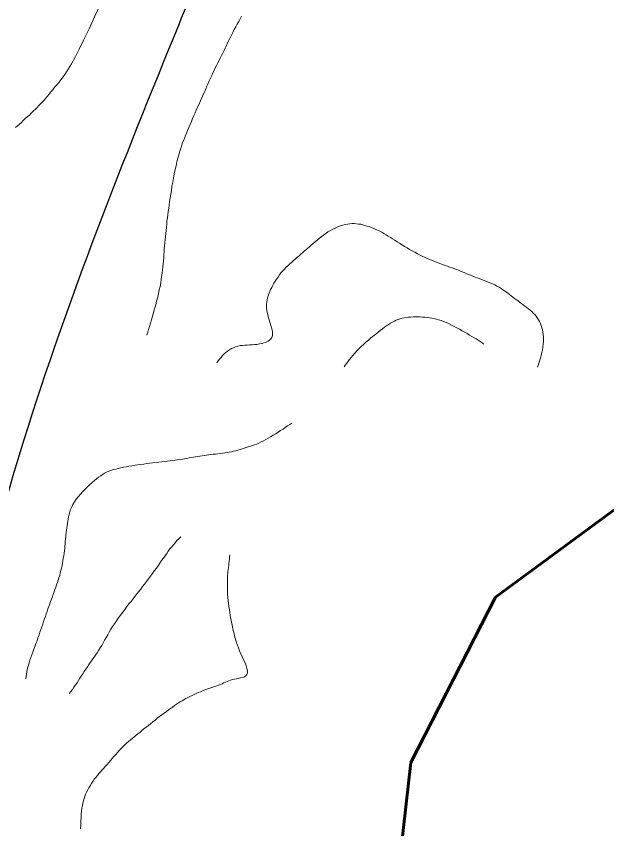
# Model space of a CAD drawing. Extents: x 553962 to 842807, y 8883888 to 9032388.
# Drawn here: x 713606 to 713984, y 8970041 to 8970561 of the extents above; entities that cross this region are included whole.
import ezdxf

# ---------------------------------------------------------------- set-up
doc = ezdxf.new("R2010")
doc.units = 0
doc.header["$LTSCALE"] = 160
doc.linetypes.add('LONG_DASH_SHORT_DASH', pattern=[9.9, 6, -1.2, 1.5, -1.2])
for name, color, linetype, lineweight in [('21', 7, 'Continuous', 25), ('34', 7, 'LONG_DASH_SHORT_DASH', 60), ('8', 7, 'Continuous', 13)]:
    doc.layers.add(name, color=color, linetype=linetype, lineweight=lineweight)

msp = doc.modelspace()

# ---------------------------------------------------------------- linework, layer by layer
at = {"layer": '21'}
msp.add_spline([(712808.4, 8969328.7), (712919.9, 8969322.8), (713050.3, 8969283.7), (713210.1, 8969269.8), (713421.9, 8969461.2), (713507.8, 8969785.2), (713611.3, 8970290), (713710.5, 8970556), (713756, 8970671), (713844.9, 8971036.8), (713896, 8971286.1), (714036.6, 8971490.7), (714335.6, 8971975.9), (714439.2, 8972202.6), (714548.2, 8972369.4), (714774.9, 8972667.5), (714944, 8972914.8), (715048.1, 8973090.5)], degree=3, dxfattribs=at)
at = {"layer": '34'}
msp.add_lwpolyline([(713233.6, 8973446.3), (713548.2, 8973037.2), (713667.8, 8972559), (713145.8, 8971468), (713072, 8971115.2), (713033.8, 8970779.8), (713131.2, 8969771.7), (713339.8, 8969363.5), (713461.5, 8969132.7), (713602.6, 8969096.1), (713709.9, 8969236.6), (713801.3, 8969589.2), (713858.6, 8970083.5), (713912.6, 8970189.1), (714054.9, 8970293.8), (714248.1, 8970150.8), (714387.4, 8969902.2)], dxfattribs=at)
at = {"layer": '8'}
for points in [[(713614.6, 8970497.5), (713615.8, 8970498.7), (713617.1, 8970499.9), (713618.3, 8970501.1), (713619.5, 8970502.3), (713620.7, 8970503.5), (713621.8, 8970504.7), (713623, 8970505.9), (713624.1, 8970507.1), (713625.1, 8970508.3), (713626.2, 8970509.6), (713627.2, 8970510.8), (713628.2, 8970512.1), (713629.3, 8970513.4), (713630.3, 8970514.7), (713631.4, 8970516), (713632.5, 8970517.3), (713633.6, 8970518.6), (713634.8, 8970520.1), (713636.2, 8970521.9), (713637.7, 8970524.1), (713639.5, 8970526.8), (713641.5, 8970530.2), (713643.8, 8970534.4), (713646.5, 8970539.6), (713649.5, 8970545.7), (713652.8, 8970552.7), (713656.3, 8970560.2), (713659.8, 8970568)], [(713750.3, 8970560.7), (713749.4, 8970559), (713748.5, 8970557.3), (713747.5, 8970555.6), (713746.6, 8970553.8), (713745.6, 8970552.1), (713744.7, 8970550.3)], [(713744.7, 8970550.3), (713743.9, 8970548.6), (713743, 8970546.9), (713742.2, 8970545.2), (713741.4, 8970543.6), (713740.6, 8970541.9), (713739.8, 8970540.3), (713739.1, 8970538.7), (713738.3, 8970537.1), (713737.5, 8970535.5), (713736.7, 8970533.9), (713735.9, 8970532.4), (713735.1, 8970530.8), (713734.3, 8970529.2), (713733.5, 8970527.6), (713732.7, 8970526), (713731.9, 8970524.4), (713731.2, 8970522.7), (713730.4, 8970521), (713729.6, 8970519.3), (713728.9, 8970517.6), (713728.1, 8970515.9), (713727.4, 8970514.2), (713726.7, 8970512.6), (713726, 8970511), (713725.4, 8970509.5), (713724.7, 8970508), (713724, 8970506.5), (713723.4, 8970505.1), (713722.7, 8970503.6), (713722, 8970502.1), (713721.3, 8970500.5), (713720.6, 8970498.8), (713719.8, 8970497.1), (713719, 8970495.2), (713718.2, 8970493.4), (713717.4, 8970491.5), (713716.6, 8970489.6), (713715.8, 8970487.7), (713715.1, 8970485.8), (713714.3, 8970484), (713713.7, 8970482.3), (713713, 8970480.7), (713712.4, 8970479), (713711.8, 8970477.4), (713711.2, 8970475.7), (713710.6, 8970473.8), (713710.1, 8970471.9), (713709.5, 8970469.8), (713708.9, 8970467.6), (713708.4, 8970465.1), (713707.8, 8970462.6), (713707.3, 8970459.9), (713706.8, 8970457.2), (713706.3, 8970454.6), (713705.8, 8970451.9), (713705.4, 8970449.3), (713705, 8970446.9), (713704.6, 8970444.5), (713704.3, 8970442.2), (713704, 8970440), (713703.7, 8970437.9), (713703.4, 8970435.8), (713703.1, 8970433.7), (713702.9, 8970431.7)], [(713605.8, 8970489.5), (713607, 8970490.6), (713608.2, 8970491.7), (713609.5, 8970492.8), (713610.7, 8970494), (713612, 8970495.2), (713613.3, 8970496.3), (713614.6, 8970497.5)], [(713702.9, 8970431.7), (713702.6, 8970429.6), (713702.4, 8970427.6), (713702.2, 8970425.6), (713702, 8970423.7), (713701.8, 8970421.7), (713701.6, 8970419.7), (713701.4, 8970417.8), (713701.2, 8970415.8), (713701.1, 8970413.9), (713700.9, 8970412), (713700.8, 8970410.1), (713700.6, 8970408.2), (713700.5, 8970406.2), (713700.3, 8970404.3), (713700.2, 8970402.3), (713700, 8970400.4), (713699.8, 8970398.4), (713699.5, 8970396.4), (713699.2, 8970394.3), (713698.9, 8970392.3), (713698.6, 8970390.1), (713698.2, 8970387.9), (713697.7, 8970385.7), (713697.2, 8970383.4), (713696.7, 8970381), (713696, 8970378.5), (713695.4, 8970376.1), (713694.7, 8970373.6), (713694, 8970371.2), (713693.3, 8970368.8), (713692.7, 8970366.5), (713692, 8970364.3), (713691.4, 8970362.3), (713690.8, 8970360.4), (713690.3, 8970358.6), (713689.7, 8970356.8)], [(713768.2, 8970365.7), (713767.7, 8970367.1), (713767.3, 8970368.5), (713767, 8970369.9), (713766.7, 8970371.2), (713766.5, 8970372.6), (713766.3, 8970373.9), (713766.2, 8970375.3), (713766.3, 8970376.6), (713766.4, 8970377.9), (713766.6, 8970379.2), (713766.9, 8970380.6), (713767.3, 8970381.9), (713767.8, 8970383.2), (713768.3, 8970384.6), (713768.9, 8970385.9), (713769.6, 8970387.3), (713770.3, 8970388.6), (713771, 8970390), (713771.8, 8970391.3), (713772.7, 8970392.6), (713773.6, 8970393.9), (713774.5, 8970395.2), (713775.5, 8970396.5), (713776.6, 8970397.8), (713777.7, 8970399), (713778.8, 8970400.1), (713780, 8970401.3), (713781.2, 8970402.4), (713782.4, 8970403.4), (713783.6, 8970404.5), (713784.8, 8970405.5), (713785.9, 8970406.5), (713787.1, 8970407.5), (713788.2, 8970408.5), (713789.3, 8970409.4), (713790.4, 8970410.4), (713791.5, 8970411.4), (713792.6, 8970412.3), (713793.7, 8970413.3), (713794.8, 8970414.3), (713796, 8970415.4), (713797.3, 8970416.5), (713798.6, 8970417.5), (713799.9, 8970418.6), (713801.2, 8970419.7), (713802.6, 8970420.7), (713804.1, 8970421.7), (713805.5, 8970422.7), (713807.1, 8970423.6), (713808.6, 8970424.5), (713810.2, 8970425.2), (713811.8, 8970425.9), (713813.4, 8970426.6), (713815, 8970427.1), (713816.5, 8970427.5), (713818, 8970427.8), (713819.5, 8970428), (713821, 8970428.1), (713822.4, 8970428.1), (713823.8, 8970428), (713825.1, 8970427.8), (713826.5, 8970427.6), (713827.8, 8970427.3), (713829.1, 8970426.9)], [(713829.1, 8970426.9), (713830.5, 8970426.5), (713831.8, 8970426.1), (713833.2, 8970425.6), (713834.5, 8970425.1), (713835.8, 8970424.5), (713837.2, 8970423.9), (713838.6, 8970423.2), (713839.9, 8970422.5), (713841.3, 8970421.7), (713842.7, 8970420.9), (713844.1, 8970420.1), (713845.5, 8970419.2), (713846.9, 8970418.3), (713848.3, 8970417.4), (713849.8, 8970416.5), (713851.3, 8970415.5), (713852.9, 8970414.5), (713854.5, 8970413.5), (713856.1, 8970412.5), (713857.7, 8970411.6), (713859.3, 8970410.6), (713861, 8970409.7), (713862.7, 8970408.8), (713864.4, 8970407.9), (713866.1, 8970407.1), (713867.7, 8970406.3), (713869.4, 8970405.6), (713871.1, 8970404.9), (713872.8, 8970404.2), (713874.4, 8970403.6), (713876, 8970402.9), (713877.7, 8970402.3), (713879.3, 8970401.7), (713880.9, 8970401.2), (713882.4, 8970400.6), (713884, 8970400)], [(713884, 8970400), (713885.5, 8970399.5), (713887, 8970398.9), (713888.4, 8970398.4), (713889.9, 8970397.8), (713891.3, 8970397.3), (713892.6, 8970396.7), (713894, 8970396.2), (713895.4, 8970395.6), (713896.8, 8970395), (713898.2, 8970394.5), (713899.6, 8970393.9), (713901.1, 8970393.3), (713902.7, 8970392.7), (713904.3, 8970392.1), (713905.9, 8970391.5), (713907.5, 8970390.8), (713909.1, 8970390.2), (713910.7, 8970389.5), (713912.2, 8970388.8), (713913.6, 8970388.1), (713915, 8970387.4), (713916.2, 8970386.6), (713917.4, 8970385.8), (713918.5, 8970385.1), (713919.6, 8970384.3), (713920.6, 8970383.5), (713921.7, 8970382.7), (713922.7, 8970381.9), (713923.8, 8970381), (713924.9, 8970380.2), (713926, 8970379.4), (713927.1, 8970378.6), (713928.2, 8970377.7), (713929.3, 8970376.9), (713930.4, 8970376.1), (713931.5, 8970375.2), (713932.6, 8970374.4), (713933.7, 8970373.5), (713934.8, 8970372.7), (713935.8, 8970371.8), (713936.8, 8970370.8), (713937.8, 8970369.9), (713938.6, 8970368.8), (713939.4, 8970367.8), (713940.2, 8970366.6), (713940.8, 8970365.4), (713941.4, 8970364.2), (713941.9, 8970362.8), (713942.3, 8970361.5), (713942.7, 8970360.1), (713943, 8970358.6), (713943.2, 8970357.1), (713943.3, 8970355.6), (713943.3, 8970354), (713943.3, 8970352.4), (713943.1, 8970350.8), (713942.9, 8970349.1), (713942.7, 8970347.4), (713942.3, 8970345.7), (713941.9, 8970343.8), (713941.4, 8970342), (713940.8, 8970340.1), (713940.2, 8970338.2), (713939.5, 8970336.3)], [(713734.4, 8970339.1), (713735.3, 8970340.2), (713736.2, 8970341.4), (713737.2, 8970342.5), (713738.1, 8970343.6), (713739.2, 8970344.7), (713740.3, 8970345.6), (713741.4, 8970346.5), (713742.6, 8970347.3), (713743.8, 8970348.1), (713745.1, 8970348.7), (713746.5, 8970349.2), (713747.9, 8970349.7), (713749.3, 8970350), (713750.8, 8970350.2), (713752.3, 8970350.3), (713753.8, 8970350.4), (713755.4, 8970350.5), (713757, 8970350.6), (713758.6, 8970350.7), (713760.1, 8970350.8), (713761.7, 8970351.1), (713763.2, 8970351.4), (713764.6, 8970351.8), (713766, 8970352.3), (713767.2, 8970352.9), (713768.2, 8970353.6), (713769, 8970354.4), (713769.6, 8970355.3), (713770, 8970356.4), (713770.1, 8970357.6), (713770, 8970358.8), (713769.8, 8970360.1), (713769.5, 8970361.5), (713769.1, 8970362.9), (713768.6, 8970364.3), (713768.2, 8970365.7)], [(713905.3, 8970350.9), (713904.1, 8970351.8), (713902.9, 8970352.6), (713901.6, 8970353.5), (713900.3, 8970354.3), (713899, 8970355.1), (713897.6, 8970355.9), (713896.1, 8970356.8), (713894.6, 8970357.7), (713893, 8970358.6), (713891.3, 8970359.5), (713889.7, 8970360.5), (713887.9, 8970361.4), (713886.2, 8970362.3), (713884.5, 8970363.2), (713882.7, 8970364.1), (713881.1, 8970364.8), (713879.5, 8970365.5), (713877.9, 8970366), (713876.3, 8970366.5), (713874.8, 8970366.9), (713873.4, 8970367.3), (713871.9, 8970367.6), (713870.4, 8970367.8), (713868.9, 8970368), (713867.4, 8970368.2), (713865.9, 8970368.3), (713864.4, 8970368.4), (713862.9, 8970368.4), (713861.4, 8970368.4), (713860, 8970368.4), (713858.5, 8970368.3), (713857.1, 8970368.2), (713855.7, 8970368), (713854.4, 8970367.8), (713853, 8970367.5), (713851.8, 8970367.1), (713850.5, 8970366.7), (713849.2, 8970366.2), (713848, 8970365.7), (713846.7, 8970365.1), (713845.5, 8970364.4), (713844.2, 8970363.6), (713843, 8970362.7), (713841.7, 8970361.8), (713840.4, 8970360.8), (713839, 8970359.7), (713837.6, 8970358.6), (713836.1, 8970357.4), (713834.6, 8970356.2), (713833, 8970354.9), (713831.4, 8970353.5), (713829.8, 8970352.2), (713828.3, 8970350.8), (713826.7, 8970349.4), (713825.3, 8970348), (713823.9, 8970346.6), (713822.7, 8970345.2), (713821.5, 8970343.8), (713820.4, 8970342.5), (713819.4, 8970341.2), (713818.4, 8970340), (713817.5, 8970338.8), (713816.6, 8970337.6), (713815.8, 8970336.4)], [(713782.5, 8970300.5), (713781.2, 8970299.6), (713779.7, 8970298.7), (713778.2, 8970297.7), (713776.8, 8970296.7), (713775.2, 8970295.7), (713773.7, 8970294.7), (713772.1, 8970293.7), (713770.5, 8970292.7), (713768.9, 8970291.7), (713767.4, 8970290.8), (713765.8, 8970289.9), (713764.3, 8970289.1), (713762.8, 8970288.4), (713761.4, 8970287.7), (713760, 8970287.1), (713758.6, 8970286.6), (713757.2, 8970286.1), (713755.9, 8970285.7), (713754.6, 8970285.2), (713753.2, 8970284.8), (713751.9, 8970284.4), (713750.6, 8970284), (713749.3, 8970283.6), (713747.9, 8970283.2), (713746.6, 8970282.8), (713745.2, 8970282.5), (713743.8, 8970282.2), (713742.4, 8970281.9), (713741, 8970281.6), (713739.5, 8970281.4), (713738.1, 8970281.2), (713736.6, 8970281), (713735.1, 8970280.8), (713733.6, 8970280.6), (713732.1, 8970280.5), (713730.7, 8970280.3), (713729.2, 8970280.1), (713727.8, 8970279.9), (713726.4, 8970279.7), (713725, 8970279.5), (713723.7, 8970279.3), (713722.3, 8970279.1), (713720.9, 8970278.9), (713719.5, 8970278.7), (713718.2, 8970278.4), (713716.8, 8970278.2), (713715.3, 8970277.9), (713713.9, 8970277.7), (713712.5, 8970277.4), (713711, 8970277.2), (713709.4, 8970276.9), (713707.8, 8970276.7), (713706.2, 8970276.5), (713704.6, 8970276.3), (713702.8, 8970276.1), (713701.1, 8970275.9), (713699.3, 8970275.7), (713697.4, 8970275.5), (713695.6, 8970275.3), (713693.6, 8970275.1), (713691.7, 8970274.9), (713689.8, 8970274.6), (713687.8, 8970274.3), (713685.9, 8970274.1)], [(713685.9, 8970274.1), (713683.9, 8970273.8), (713682, 8970273.5), (713680.1, 8970273.2), (713678.3, 8970272.9), (713676.5, 8970272.6), (713674.7, 8970272.2), (713673, 8970271.9), (713671.4, 8970271.5), (713669.8, 8970271.1), (713668.3, 8970270.7), (713666.8, 8970270.2), (713665.4, 8970269.7), (713664, 8970269.1), (713662.7, 8970268.4), (713661.4, 8970267.6), (713660.2, 8970266.8), (713658.9, 8970265.9), (713657.6, 8970264.9), (713656.2, 8970263.7), (713654.8, 8970262.5), (713653.3, 8970261.2), (713651.8, 8970259.8), (713650.3, 8970258.2), (713648.8, 8970256.7), (713647.3, 8970255.1), (713645.9, 8970253.4), (713644.6, 8970251.8), (713643.5, 8970250.1), (713642.5, 8970248.5), (713641.7, 8970246.9), (713641, 8970245.3), (713640.5, 8970243.7), (713640, 8970242.2), (713639.7, 8970240.6), (713639.4, 8970239.1), (713639.1, 8970237.7)], [(713639.1, 8970237.7), (713638.9, 8970236.2), (713638.7, 8970234.8), (713638.5, 8970233.4), (713638.3, 8970232), (713638.2, 8970230.5), (713638, 8970229.1), (713637.9, 8970227.7), (713637.8, 8970226.2), (713637.6, 8970224.8), (713637.5, 8970223.3), (713637.3, 8970221.8), (713637.2, 8970220.3), (713637, 8970218.7), (713636.8, 8970217.2), (713636.6, 8970215.6), (713636.3, 8970214.1), (713636.1, 8970212.5), (713635.8, 8970210.9), (713635.5, 8970209.4), (713635.1, 8970207.8), (713634.8, 8970206.2), (713634.4, 8970204.7), (713634, 8970203.1), (713633.5, 8970201.6), (713633, 8970200.1), (713632.5, 8970198.5), (713632, 8970197), (713631.5, 8970195.5), (713630.9, 8970194), (713630.4, 8970192.5), (713629.8, 8970191), (713629.3, 8970189.4), (713628.7, 8970187.9), (713628.2, 8970186.3), (713627.6, 8970184.8), (713627.1, 8970183.2), (713626.5, 8970181.6), (713626, 8970180), (713625.4, 8970178.4), (713624.9, 8970176.8), (713624.3, 8970175.2), (713623.7, 8970173.5), (713623.2, 8970171.9), (713622.6, 8970170.2), (713622, 8970168.5), (713621.4, 8970166.8), (713620.8, 8970165), (713620.1, 8970163.2), (713619.5, 8970161.3), (713618.8, 8970159.5), (713618.1, 8970157.6), (713617.4, 8970155.8), (713616.8, 8970154), (713616.2, 8970152.2), (713615.6, 8970150.5), (713615, 8970148.8), (713614.5, 8970147.2), (713614, 8970145.7), (713613.6, 8970144.3), (713613.3, 8970142.8), (713613, 8970141.4), (713612.7, 8970140), (713612.5, 8970138.5), (713612.3, 8970136.9)], [(713640.1, 8970127.5), (713641.1, 8970128.8), (713642.1, 8970130.2), (713643.1, 8970131.6), (713644.1, 8970133), (713645.1, 8970134.4), (713646, 8970135.8), (713646.9, 8970137.3), (713647.8, 8970138.7), (713648.8, 8970140.2), (713649.7, 8970141.6), (713650.7, 8970143.1), (713651.7, 8970144.6), (713652.7, 8970146), (713653.7, 8970147.5), (713654.7, 8970149), (713655.8, 8970150.5), (713656.8, 8970152), (713657.9, 8970153.6), (713658.9, 8970155.1), (713659.9, 8970156.7), (713660.9, 8970158.3), (713661.8, 8970160), (713662.7, 8970161.6), (713663.7, 8970163.3), (713664.7, 8970165.1), (713665.7, 8970166.8), (713666.7, 8970168.6), (713667.8, 8970170.4), (713669, 8970172.2), (713670.3, 8970174), (713671.6, 8970175.9), (713672.9, 8970177.7), (713674.3, 8970179.5), (713675.6, 8970181.3), (713677, 8970183.1), (713678.3, 8970184.8), (713679.6, 8970186.4), (713680.9, 8970188.1), (713682.1, 8970189.6), (713683.3, 8970191.2), (713684.5, 8970192.8), (713685.8, 8970194.3), (713687, 8970195.9), (713688.2, 8970197.5), (713689.5, 8970199.2), (713690.7, 8970200.8), (713692, 8970202.5), (713693.3, 8970204.2), (713694.5, 8970205.9), (713695.8, 8970207.6), (713697, 8970209.2), (713698.1, 8970210.9), (713699.2, 8970212.5), (713700.3, 8970214.1), (713701.4, 8970215.6), (713702.4, 8970217.1), (713703.4, 8970218.6), (713704.5, 8970220), (713705.6, 8970221.4), (713706.7, 8970222.7), (713707.8, 8970224), (713709, 8970225.3), (713710.2, 8970226.5), (713711.4, 8970227.7)], [(713742.7, 8970216.2), (713742.6, 8970214.8), (713742.5, 8970213.5), (713742.4, 8970212.1), (713742.2, 8970210.8), (713742.1, 8970209.5), (713741.9, 8970208.2), (713741.8, 8970206.9), (713741.6, 8970205.6), (713741.5, 8970204.3), (713741.4, 8970203.1), (713741.3, 8970201.8), (713741.2, 8970200.4), (713741.2, 8970199), (713741.2, 8970197.6), (713741.2, 8970196), (713741.2, 8970194.4), (713741.3, 8970192.6), (713741.4, 8970190.8), (713741.6, 8970188.9), (713741.8, 8970187), (713742, 8970185), (713742.2, 8970183.1), (713742.5, 8970181.2), (713742.8, 8970179.4), (713743, 8970177.7), (713743.3, 8970176), (713743.6, 8970174.4), (713743.9, 8970172.9), (713744.2, 8970171.4), (713744.5, 8970170), (713744.8, 8970168.6), (713745.2, 8970167.2), (713745.5, 8970165.8), (713745.8, 8970164.4), (713746.2, 8970163), (713746.6, 8970161.5), (713747.1, 8970160), (713747.6, 8970158.4), (713748.3, 8970156.7), (713749, 8970154.9), (713749.8, 8970153), (713750.7, 8970151.1), (713751.6, 8970149.1), (713752.5, 8970147.2), (713753.2, 8970145.3), (713753.7, 8970143.6), (713754, 8970142), (713754, 8970140.7), (713753.6, 8970139.7), (713753, 8970138.9), (713752.1, 8970138.2), (713751, 8970137.8), (713749.7, 8970137.5), (713748.4, 8970137.2), (713747.1, 8970136.9), (713745.7, 8970136.7), (713744.5, 8970136.4), (713743.3, 8970136), (713742.2, 8970135.6), (713741.1, 8970135.2), (713740, 8970134.8), (713738.9, 8970134.3), (713737.9, 8970133.8), (713736.8, 8970133.4)], [(713736.8, 8970133.4), (713735.6, 8970132.9), (713734.4, 8970132.5), (713733.2, 8970132.1), (713732, 8970131.6), (713730.7, 8970131.2), (713729.4, 8970130.7), (713728, 8970130.3), (713726.7, 8970129.8), (713725.3, 8970129.3), (713724, 8970128.7), (713722.6, 8970128.1), (713721.2, 8970127.6), (713719.9, 8970126.9), (713718.6, 8970126.3), (713717.3, 8970125.7), (713716, 8970125), (713714.7, 8970124.3), (713713.5, 8970123.7), (713712.3, 8970122.9), (713711.1, 8970122.2), (713709.9, 8970121.5), (713708.7, 8970120.7), (713707.5, 8970119.8), (713706.2, 8970118.9), (713704.9, 8970118), (713703.6, 8970117), (713702.2, 8970116), (713700.8, 8970115), (713699.3, 8970113.9), (713697.9, 8970112.8), (713696.4, 8970111.7), (713695, 8970110.5), (713693.5, 8970109.4), (713692.1, 8970108.2), (713690.7, 8970107.1), (713689.3, 8970106)], [(713689.3, 8970106), (713687.9, 8970104.9), (713686.6, 8970103.8), (713685.2, 8970102.7), (713684, 8970101.7), (713682.7, 8970100.7), (713681.5, 8970099.7), (713680.3, 8970098.7), (713679.1, 8970097.8), (713677.9, 8970096.8), (713676.8, 8970095.8), (713675.6, 8970094.7), (713674.5, 8970093.6), (713673.3, 8970092.4), (713672.2, 8970091.2), (713671, 8970089.9), (713669.9, 8970088.6), (713668.7, 8970087.3), (713667.6, 8970086), (713666.5, 8970084.7), (713665.4, 8970083.4), (713664.3, 8970082.2), (713663.2, 8970081), (713662.2, 8970079.8), (713661.1, 8970078.7), (713660.1, 8970077.5), (713659.1, 8970076.3), (713658.1, 8970075.2), (713657.1, 8970073.9), (713656.1, 8970072.7), (713655.2, 8970071.3), (713654.3, 8970070), (713653.5, 8970068.6), (713652.7, 8970067.3), (713651.9, 8970065.9), (713651.2, 8970064.5), (713650.6, 8970063.1), (713650, 8970061.7), (713649.6, 8970060.3), (713649.2, 8970058.9), (713648.8, 8970057.4), (713648.5, 8970055.9), (713648.2, 8970054.2), (713648, 8970052.3), (713647.8, 8970050.4), (713647.7, 8970048.2), (713647.6, 8970045.9), (713647.5, 8970043.5), (713647.4, 8970041)]]:
    msp.add_lwpolyline(points, dxfattribs=at)

doc.saveas('drawing.dxf')
